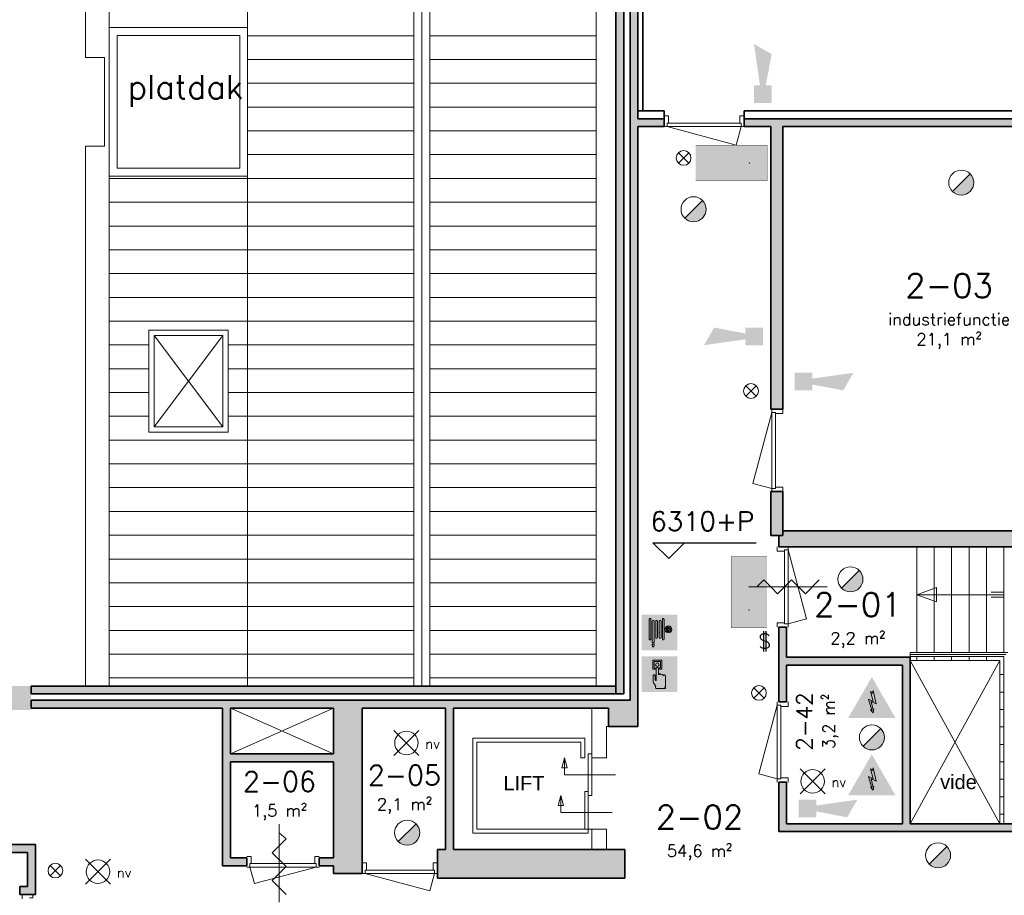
# Model space of a CAD drawing. Header units: millimetres. Extents: x -13022 to 1371524, y -38729 to 632593.
# Tile 318 of 381: x 781100 to 793517, y 582980 to 594023. Entities that reach past the tile are written whole.
import ezdxf

# ---------------------------------------------------------------- set-up
doc = ezdxf.new("R2010")
doc.units = ezdxf.units.MM
doc.header["$LTSCALE"] = 35
for name, color, linetype, lineweight in [('A LIJN 1', 1, 'Continuous', 20), ('A LIJN 2', 2, 'Continuous', 35), ('A LIJN 5', 5, 'Continuous', 13), ('A LIJN 9', 252, 'Continuous', 18), ('A OPMER', 10, 'Continuous', 50), ('Al65----_beveiliging-inst', 92, 'Continuous', 9), ('B6 TEKST', 7, 'Continuous', 25), ('B95 tekst', 7, 'Continuous', 25), ('brandveiligheid voorzieningen', 10, 'Continuous', 9)]:
    doc.layers.add(name, color=color, linetype=linetype, lineweight=lineweight)
doc.styles.add('Algemeen', font='simplex.shx', dxfattribs={"height": 2.5})
doc.styles.add('Arial3', font='arial.ttf', dxfattribs={"height": 0.18})
doc.styles.add('Arial5', font='arial.ttf', dxfattribs={"height": 0.25})
doc.styles.add('SIMPLEX', font='SIMPLEX.SHX', dxfattribs={"width": 0.75})

# ---------------------------------------------------------------- blocks, each defined once
blk = doc.blocks.new('Brandmelder')
at = {"layer": 'brandveiligheid voorzieningen'}
blk.add_hatch(color=256, dxfattribs=at).paths.add_polyline_path([(76.62, -89.8, 0.198912), (75.85, -87.94), (72.13, -91.66, 0.668179)])
blk.add_line((72.13, -91.66), (75.85, -87.94), dxfattribs=at)
blk.add_circle((73.99, -89.8), 2.63, dxfattribs=at)
blk = doc.blocks.new('Nevenindicator')
at = {"layer": 'Al65----_beveiliging-inst', "color": 92, "ltscale": 0.7}
for p, q in [((159.19, -81.94), (161.37, -79.75)), ((159.19, -79.75), (161.37, -81.94))]:
    blk.add_line(p, q, dxfattribs=at)
blk.add_circle((160.28, -80.84), 1.55, dxfattribs=at)
blk = doc.blocks.new('Signaalgever (akoestisch)')
at = {"layer": 'Al65----_beveiliging-inst', "color": 10, "linetype": 'Continuous'}
for points in [[(3.71, 0), (3.71, 3.71), (0, 0), (0, 3.71)], [(10.23, 0), (12.38, 3.71), (3.71, 1.24), (3.71, 2.48)]]:
    blk.add_solid(points, dxfattribs=at)
blk = doc.blocks.new('Brandslanghaspel')
at = {"layer": 'brandveiligheid voorzieningen', "true_color": 0xffffff}
h = blk.add_hatch(color=7, dxfattribs=at)
h.paths.add_polyline_path([(-1.8131, 2.183), (-1.9809, 2.183), (-2.1753, 2.364), (-2.1753, 6.484), (-1.9926, 6.664), (-1.8131, 6.664)])
edge = h.paths.add_edge_path()
edge.add_arc((0.1717, 6.0972), 0.1929, 92.01096, 177.98904)
edge.add_line((-0.0211, 6.104), (-0.0214, 6.104))
edge.add_line((-0.0214, 6.104), (-0.0214, 2.702))
edge.add_line((-0.0214, 2.702), (-0.0211, 2.702))
edge.add_arc((0.1723, 2.7114), 0.1936, 182.797634, 267.821774)
edge.add_arc((0.1573, 2.7114), 0.1935, 272.254329, 357.218746)
edge.add_line((0.3506, 2.702), (0.3515, 2.702))
edge.add_line((0.3515, 2.702), (0.3515, 6.104))
edge.add_line((0.3515, 6.104), (0.3506, 6.104))
edge.add_arc((0.1577, 6.0971), 0.193, 2.044103, 87.86341)
edge = h.paths.add_edge_path()
edge.add_arc((-0.5787, 6.0971), 0.1931, 92.060571, 177.939429)
edge.add_line((-0.7716, 6.104), (-0.772, 6.104))
edge.add_line((-0.772, 6.104), (-0.772, 2.702))
edge.add_line((-0.772, 2.702), (-0.7716, 2.702))
edge.add_arc((-0.5779, 2.7118), 0.194, 182.897198, 267.72221)
edge.add_arc((-0.5933, 2.7119), 0.194, 272.272353, 357.077445)
edge.add_line((-0.3995, 2.702), (-0.3992, 2.702))
edge.add_line((-0.3992, 2.702), (-0.3992, 6.104))
edge.add_line((-0.3992, 6.104), (-0.3995, 6.104))
edge.add_arc((-0.5926, 6.0969), 0.1933, 2.115671, 87.915125)
edge = h.paths.add_edge_path()
edge.add_arc((-1.2963, 6.0968), 0.1933, 91.999029, 177.877887)
edge.add_line((-1.4894, 6.104), (-1.4894, 1.535))
edge.add_line((-1.4894, 1.535), (-1.1166, 1.535))
edge.add_line((-1.1166, 1.535), (-1.1166, 6.104))
edge.add_line((-1.1166, 6.104), (-1.1173, 6.104))
edge.add_arc((-1.3103, 6.097), 0.1931, 2.063956, 87.843556)
h.paths.add_polyline_path([(-1.1151, 1.102), (-1.1833, 0.701), (-1.4224, 0.701), (-1.4903, 1.105), (-1.4903, 1.263), (-1.1151, 1.263)])
edge = h.paths.add_edge_path()
edge.add_line((1.0007, 4.4891), (1.0007, 6.484))
edge.add_line((1.0007, 6.484), (0.8176, 6.664))
edge.add_line((0.8176, 6.664), (0.6385, 6.664))
edge.add_line((0.6385, 6.664), (0.6385, 2.183))
edge.add_line((0.6385, 2.183), (0.8062, 2.183))
edge.add_line((0.8062, 2.183), (1.0007, 2.364))
edge.add_line((1.0007, 2.364), (1.0007, 4.285))
edge.add_line((1.0007, 4.285), (1.2228, 4.285))
edge.add_arc((1.8866, 4.3396), 0.666, 184.705084, 271.930478)
edge.add_arc((1.8807, 4.4237), 0.7502, 272.163802, 357.883832)
edge.add_arc((1.8818, 4.3683), 0.7492, 2.116162, 87.915616)
edge.add_arc((1.9315, 4.3762), 0.7412, 91.743139, 171.242832)
edge.add_arc((1.0182, -221.511), 226, 89.954163, 90.004437)
edge = h.paths.add_edge_path(flags=16)
edge.add_line((1.8026, 4.285), (1.8026, 3.9))
edge.add_arc((1.921, 4.4072), 0.5208, 193.569519, 256.860438, ccw=False)
edge.add_line((1.4147, 4.285), (1.8026, 4.285))
edge = h.paths.add_edge_path(flags=16)
edge.add_line((1.8026, 4.891), (1.8026, 4.489))
edge.add_line((1.8026, 4.489), (1.4112, 4.489))
edge.add_arc((1.9212, 4.384), 0.5207, 103.167599, 168.363278, ccw=False)
edge = h.paths.add_edge_path(flags=16)
edge.add_arc((1.8987, 4.3853), 0.5189, 11.524706, 78.048247)
edge.add_line((2.0062, 4.893), (2.0062, 4.489))
edge.add_line((2.0062, 4.489), (2.4072, 4.489))
edge = h.paths.add_edge_path(flags=16)
edge.add_arc((1.8971, 4.4077), 0.5212, 282.079218, 346.387144)
edge.add_line((2.4037, 4.285), (2.0062, 4.285))
edge.add_line((2.0062, 4.285), (2.0062, 3.898))
at = {"layer": 'Al65----_beveiliging-inst', "color": 7, "true_color": 0xffffff}
blk.add_solid([(-3.75, 0), (3.75, 0), (-3.75, 7.5), (3.75, 7.5)], dxfattribs=at)
blk.add_solid([(-3.75, 0), (3.75, 0), (-3.75, 7.5), (3.75, 7.5)], dxfattribs=at)
at = {"layer": 'Al65----_beveiliging-inst', "color": 10}
blk.add_solid([(-3.5, 0.25), (3.5, 0.25), (-3.5, 7.25), (3.5, 7.25)], dxfattribs=at)
at = {"layer": 'brandveiligheid voorzieningen', "color": 7, "true_color": 0xffffff}
for points in [[(-2.1753, 6.484), (-1.9926, 6.664)], [(-2.1753, 2.364), (-2.1753, 6.484)], [(-1.9926, 6.664), (-1.8131, 6.664)], [(-1.8131, 6.664), (-1.8131, 2.183)], [(0.8176, 6.664), (0.6385, 6.664)], [(0.6385, 6.664), (0.6385, 2.183)], [(1.0007, 6.484), (0.8176, 6.664)], [(1.0007, 4.4891), (1.0007, 6.484)], [(-1.4894, 6.104), (-1.4894, 1.535)], [(-1.1166, 6.104), (-1.1173, 6.104)], [(-1.1166, 1.535), (-1.1166, 6.104)], [(-0.7716, 6.104), (-0.772, 6.104)], [(-0.772, 6.104), (-0.772, 2.702)], [(-0.3992, 6.104), (-0.3995, 6.104)], [(-0.3992, 2.702), (-0.3992, 6.104)], [(-0.0211, 6.104), (-0.0214, 6.104)], [(-0.0214, 6.104), (-0.0214, 2.702)], [(0.3515, 6.104), (0.3506, 6.104)], [(0.3515, 2.702), (0.3515, 6.104)], [(1.0007, 2.364), (1.0007, 4.285)], [(1.0007, 4.285), (1.2228, 4.285)], [(1.8026, 4.489), (1.4112, 4.489)], [(1.4147, 4.285), (1.8026, 4.285)], [(1.8026, 4.891), (1.8026, 4.489)], [(1.8026, 4.285), (1.8026, 3.9)], [(2.0062, 4.489), (2.0062, 4.893)], [(2.4072, 4.489), (2.0062, 4.489)], [(2.0062, 3.898), (2.0062, 4.285)], [(2.0062, 4.285), (2.4037, 4.285)], [(-1.9809, 2.183), (-2.1753, 2.364)], [(-1.8131, 2.183), (-1.9809, 2.183)], [(-0.772, 2.702), (-0.7716, 2.702)], [(-0.3995, 2.702), (-0.3992, 2.702)], [(-0.0214, 2.702), (-0.0211, 2.702)], [(0.3506, 2.702), (0.3515, 2.702)], [(0.6385, 2.183), (0.8062, 2.183)], [(0.8062, 2.183), (1.0007, 2.364)], [(-1.4903, 1.105), (-1.4903, 1.263)], [(-1.4903, 1.263), (-1.1151, 1.263)], [(-1.4224, 0.701), (-1.4903, 1.105)], [(-1.4894, 1.535), (-1.1166, 1.535)], [(-1.1833, 0.701), (-1.4224, 0.701)], [(-1.1151, 1.102), (-1.1833, 0.701)], [(-1.1151, 1.263), (-1.1151, 1.102)]]:
    blk.add_lwpolyline(points, dxfattribs=at)
for points in [[(-1.303, 6.29, 0.3933), (-1.4894, 6.104)], [(-1.1173, 6.104, 0.3928), (-1.303, 6.29)], [(-0.5856, 6.29, 0.3933), (-0.7716, 6.104)], [(-0.3995, 6.104, 0.3929), (-0.5856, 6.29)], [(0.1649, 6.29, 0.3938), (-0.0211, 6.104)], [(0.3506, 6.104, 0.393), (0.1649, 6.29)], [(1.199, 4.489, 0.00021936), (1.0007, 4.4891)], [(1.909, 5.117, 0.3615), (1.199, 4.489)], [(1.2228, 4.285, 0.4001), (1.909, 3.674)], [(1.4112, 4.489, -0.2924), (1.8026, 4.891)], [(1.8026, 3.9, -0.2834), (1.4147, 4.285)], [(2.6304, 4.396, 0.3929), (1.909, 5.117)], [(1.909, 3.674, 0.3925), (2.6304, 4.396)], [(2.0062, 4.893, -0.2987), (2.4072, 4.489)], [(2.4037, 4.285, -0.2882), (2.0062, 3.898)], [(-0.7716, 2.702, 0.388), (-0.5856, 2.518)], [(-0.5856, 2.518, 0.3879), (-0.3995, 2.702)], [(-0.0211, 2.702, 0.389), (0.1649, 2.518)], [(0.1649, 2.518, 0.3887), (0.3506, 2.702)]]:
    blk.add_lwpolyline(points, format="xyb", dxfattribs=at)
blk.add_point((0, 3.75), dxfattribs=at)
blk = doc.blocks.new('Handbrandmelder')
at = {"layer": 'brandveiligheid voorzieningen', "true_color": 0xffffff}
h = blk.add_hatch(color=7, dxfattribs=at)
h.paths.add_polyline_path([(-1.3623, 6.704), (-1.3623, 4.818), (-0.8616, 4.818), (-0.8616, 5.105), (-1.0867, 5.105), (-1.0867, 6.416), (0.2412, 6.416), (0.2412, 5.105), (0.0423, 5.105), (0.0423, 4.818), (0.5292, 4.818), (0.5292, 6.704)])
edge = h.paths.add_edge_path()
edge.add_line((-0.7744, 0.795), (1.2172, 0.795))
edge.add_arc((1.1848, 0.9151), 0.1244, 285.097845, 344.573813)
edge.add_arc((1.1955, 0.8747), 0.1095, 3.814851, 78.556999)
edge.add_arc((1.2155, 1.0811), 0.0991, 186.406081, 271.011898, ccw=False)
edge.add_arc((0.8951, 1.4295), 0.4225, 301.679206, 358.707701)
edge.add_line((1.3175, 1.42), (1.3175, 3.356))
edge.add_arc((1.0815, 3.3696), 0.2364, 356.700991, 450.505791)
edge.add_arc((1.0751, 3.3423), 0.2637, 89.061593, 168.70314)
edge.add_line((0.8165, 3.394), (0.8165, 3.518))
edge.add_arc((0.5556, 3.5071), 0.2611, 2.39047, 87.792584)
edge.add_arc((0.5705, 3.5064), 0.2616, 91.041001, 151.564737)
edge.add_line((0.3404, 3.631), (0.3404, 3.643))
edge.add_arc((0.0798, 3.6324), 0.2608, 2.337798, 87.799547)
edge.add_arc((0.0991, 3.6332), 0.26, 92.052962, 177.832561)
edge.add_line((-0.1607, 3.643), (-0.1607, 4.967))
edge.add_arc((-0.411, 4.968), 0.2503, 359.76141, 447.144807)
edge.add_arc((-0.3888, 4.9577), 0.2605, 92.124608, 177.943914)
edge.add_line((-0.6492, 4.967), (-0.6492, 2.557))
edge.add_arc((-0.7221, 2.5577), 0.0729, 299.050174, 359.424387, ccw=False)
edge.add_line((-0.6867, 2.494), (-0.7618, 2.457))
edge.add_line((-0.7618, 2.457), (-0.7868, 2.457))
edge.add_line((-0.7868, 2.457), (-0.8745, 2.569))
edge.add_line((-0.8745, 2.569), (-0.8745, 3.419))
edge.add_arc((-1.0861, 3.4433), 0.213, 353.435435, 446.970057)
edge.add_arc((-1.078, 3.4209), 0.2351, 89.220046, 180.466534)
edge.add_line((-1.3131, 3.419), (-1.3131, 2.282))
edge.add_line((-1.3131, 2.282), (-1.3131, 2.219))
edge.add_arc((0.9801, 3.0528), 2.4401, 199.980806, 224.025181)
edge.add_arc((-28.5646, 4.7292), 27.994, 352.668719, 353.081248, ccw=False)
edge.add_arc((-0.073, 1.0253), 0.7382, 169.723152, 198.178085)
edge = h.paths.add_edge_path(flags=17)
edge.add_arc((-0.4353, 5.7799), 0.3921, 271.833261, 357.970029)
edge.add_arc((-0.4345, 5.7425), 0.3917, 3.443844, 88.288775)
edge.add_arc((-0.4184, 5.7498), 0.3842, 90.654144, 177.583048)
edge.add_arc((-0.4087, 5.7816), 0.3939, 182.273303, 267.953611)
at = {"layer": 'Al65----_beveiliging-inst', "color": 7, "true_color": 0xffffff}
blk.add_solid([(-3.75, 0), (3.75, 0), (-3.75, 7.5), (3.75, 7.5)], dxfattribs=at)
at = {"layer": 'Al65----_beveiliging-inst', "color": 10}
blk.add_solid([(-3.5, 0.25), (3.5, 0.25), (-3.5, 7.25), (3.5, 7.25)], dxfattribs=at)
at = {"layer": 'brandveiligheid voorzieningen', "color": 7, "true_color": 0xffffff}
for points in [[(-1.3623, 6.704), (-1.3623, 4.818)], [(0.5292, 6.704), (-1.3623, 6.704)], [(-1.0867, 5.105), (-1.0867, 6.416)], [(-1.0867, 6.416), (0.2412, 6.416)], [(0.2412, 6.416), (0.2412, 5.105)], [(0.5292, 4.818), (0.5292, 6.704)], [(-1.3623, 4.818), (-0.8616, 4.818)], [(-0.8616, 5.105), (-1.0867, 5.105)], [(-0.8616, 4.818), (-0.8616, 5.105)], [(-0.6492, 4.967), (-0.6492, 2.557)], [(-0.1607, 3.643), (-0.1607, 4.967)], [(0.2412, 5.105), (0.0423, 5.105)], [(0.0423, 5.105), (0.0423, 4.818)], [(0.0423, 4.818), (0.5292, 4.818)], [(-1.3131, 3.419), (-1.3131, 2.282)], [(-1.3131, 2.282), (-1.3131, 2.219)], [(-0.8745, 2.569), (-0.8745, 3.419)], [(-0.7868, 2.457), (-0.8745, 2.569)], [(-0.7618, 2.457), (-0.7868, 2.457)], [(-0.6867, 2.494), (-0.7618, 2.457)], [(0.3404, 3.631), (0.3404, 3.643)], [(0.8165, 3.394), (0.8165, 3.518)], [(1.3175, 1.42), (1.3175, 3.356)], [(-0.7744, 0.795), (1.2172, 0.795)]]:
    blk.add_lwpolyline(points, dxfattribs=at)
for points in [[(-0.8023, 5.766, -0.3986), (-0.4228, 6.134)], [(-0.4228, 5.388, -0.3923), (-0.8023, 5.766)], [(-0.3985, 5.218, 0.393), (-0.6492, 4.967)], [(-0.4228, 6.134, -0.3881), (-0.0435, 5.766)], [(-0.0435, 5.766, -0.3946), (-0.4228, 5.388)], [(-0.1607, 4.967, 0.4009), (-0.3985, 5.218)], [(-1.0748, 3.656, 0.4206), (-1.3131, 3.419)], [(-1.3131, 2.219, 0.1053), (-0.7744, 1.357)], [(-0.8745, 3.419, 0.4324), (-1.0748, 3.656)], [(-0.6492, 2.557, -0.2697), (-0.6867, 2.494)], [(0.0898, 3.893, 0.3928), (-0.1607, 3.643)], [(0.3404, 3.643, 0.3912), (0.0898, 3.893)], [(0.5657, 3.768, 0.2704), (0.3404, 3.631)], [(0.8165, 3.518, 0.3909), (0.5657, 3.768)], [(1.0794, 3.606, 0.3622), (0.8165, 3.394)], [(1.3175, 3.356, 0.4338), (1.0794, 3.606)], [(-0.7994, 1.157, 0.1248), (-0.7744, 0.795)], [(-0.7744, 1.357, -0.0018), (-0.7994, 1.157)], [(1.117, 1.07, 0.2541), (1.3175, 1.42)], [(1.2172, 0.982, -0.3869), (1.117, 1.07)], [(1.3047, 0.882, 0.3382), (1.2172, 0.982)], [(1.2172, 0.795, 0.2655), (1.3047, 0.882)]]:
    blk.add_lwpolyline(points, format="xyb", dxfattribs=at)
blk.add_point((0, 3.75), dxfattribs=at)
blk = doc.blocks.new('Elektrische spanning')
at = {"layer": 'Al65----_beveiliging-inst'}
blk.add_hatch(color=50, dxfattribs=at).paths.add_polyline_path([(-4.38, 1.05), (4.38, 1.05), (0, 8.64)])
at = {"layer": 'brandveiligheid voorzieningen'}
h = blk.add_hatch(color=256, dxfattribs=at)
h.paths.add_polyline_path([(0, 10.74), (-6.2, 0), (6.2, 0)])
h.paths.add_polyline_path([(4.38, 1.05), (-4.38, 1.05), (0, 8.64)], flags=16)
blk.add_hatch(color=256, dxfattribs=at).paths.add_polyline_path([(0.39, 7.21), (0.22, 6.52), (-0.31, 6.91), (0.39, 4.34), (-0.84, 4.9), (0.02, 1.93), (-0.31, 2.1), (0.35, 1.35), (0.55, 2.33), (0.35, 2.02), (-0.17, 4.3), (1.1, 3.72)])
blk.add_lwpolyline([(0.39, 7.21), (0.22, 6.52), (-0.31, 6.91), (0.39, 4.34), (-0.84, 4.9), (0.02, 1.93), (-0.31, 2.1), (0.35, 1.35), (0.55, 2.33), (0.35, 2.02), (-0.17, 4.3), (1.1, 3.72), (0.39, 7.21)], close=True, dxfattribs=at)
blk = doc.blocks.new('Noodverlichting')
at = {"layer": 'Al65----_beveiliging-inst', "color": 92}
for p, q in [((164, -62.36), (158.75, -57.12)), ((158.75, -62.36), (164, -57.12))]:
    blk.add_line(p, q, dxfattribs=at)
blk.add_circle((161.38, -59.74), 2.47, dxfattribs=at)
at = {"layer": 'Al65----_beveiliging-inst', "color": 7, "style": 'Algemeen'}
blk.add_text('nv', height=2.063, dxfattribs=at).set_placement((165.33, -60.96))
blk = doc.blocks.new('Vluchtrichting rechtdoor of naar beneden')
at = {"layer": 'Al65----_beveiliging-inst', "linetype": 'Continuous', "true_color": 0xffffff}
h = blk.add_hatch(color=7, dxfattribs=at)
edge = h.paths.add_edge_path()
edge.add_arc((-2.1449, 5.962), 0.7575, 92.128042, 178.185477)
edge.add_arc((-2.1628, 5.9872), 0.7392, 180.090101, 191.562583)
edge.add_line((-2.887, 5.839), (-4.652, 5.839))
edge.add_line((-4.652, 5.839), (-5.698, 4.787))
edge.add_line((-5.698, 4.787), (-5.285, 4.372))
edge.add_line((-5.285, 4.372), (-4.41, 5.253))
edge.add_line((-4.41, 5.253), (-3.544, 5.253))
edge.add_line((-3.544, 5.253), (-5.527, 3.346))
edge.add_line((-5.527, 3.346), (-6.694, 3.346))
edge.add_line((-6.694, 3.346), (-6.694, 2.613))
edge.add_line((-6.694, 2.613), (-4.496, 2.613))
edge.add_line((-4.496, 2.613), (-4.136, 2.974))
edge.add_line((-4.136, 2.974), (-3.193, 2.026))
edge.add_line((-3.193, 2.026), (-3.193, 0.852))
edge.add_line((-3.193, 0.852), (-2.464, 0.852))
edge.add_line((-2.464, 0.852), (-2.464, 2.33))
edge.add_line((-2.464, 2.33), (-3.621, 3.493))
edge.add_line((-3.621, 3.493), (-3.192, 3.923))
edge.add_line((-3.192, 3.923), (-2.428, 3.154))
edge.add_line((-2.428, 3.154), (-2.033, 3.552))
edge.add_line((-2.033, 3.552), (-2.797, 4.321))
edge.add_line((-2.797, 4.321), (-2.317, 4.803))
edge.add_line((-2.317, 4.803), (-2.317, 5.267))
edge.add_line((-2.317, 5.267), (-2.173, 5.253))
edge.add_arc((-2.2013, 6.0112), 0.7587, 272.13837, 358.096609)
edge.add_arc((-2.2036, 5.9585), 0.7611, 2.072152, 87.692869)
for points in [[(3.808, 1.106), (6.433, 1.106), (6.433, 6.344), (3.808, 6.344)], [(1.1805, 2.889), (1.1805, 5.804), (0.5775, 5.804), (0.5775, 2.889), (-0.571, 2.889), (0.879, 1.421), (2.334, 2.889)]]:
    blk.add_hatch(color=7, dxfattribs=at).paths.add_polyline_path(points)
at = {"layer": 'Al65----_beveiliging-inst', "color": 7, "true_color": 0xffffff, "const_width": 0.05}
blk.add_lwpolyline([(-7.5, 0), (7.5, 0), (7.5, 7.5), (-7.5, 7.5)], close=True, dxfattribs=at)
at = {"layer": 'Al65----_beveiliging-inst', "color": 255}
blk.add_point((3.75, 3.75), dxfattribs=at)
at = {"layer": 'Al65----_beveiliging-inst', "color": 7, "true_color": 0xffffff}
blk.add_solid([(-7.5, 0), (7.5, 0), (-7.5, 7.5), (7.5, 7.5)], dxfattribs=at)
at = {"layer": 'Al65----_beveiliging-inst', "color": 92}
blk.add_solid([(-7.25, 0.25), (7.25, 0.25), (-7.25, 7.25), (7.25, 7.25)], dxfattribs=at)
blk = doc.blocks.new('Panieksluiting')
at = {"layer": 'brandveiligheid voorzieningen', "lineweight": 0, "style": 'Algemeen'}
blk.add_text('$', height=3.09, dxfattribs=at).set_placement((158.43, -91.61))

msp = doc.modelspace()

# ---------------------------------------------------------------- hatches: boundary and pattern name
at = {"layer": 'A LIJN 9', "ltscale": 0.1}
h = msp.add_hatch(color=256, dxfattribs=at)
h.dxf.hatch_style = 1
h.paths.add_polyline_path([(795047.593, 601096.865), (794947.592, 601087.667), (794947.592, 592874.221), (794947.592, 592774.221), (790237.171, 592774.221), (790237.171, 592674.221), (790572.171, 592674.221), (790572.171, 589110.864), (790722.172, 589110.864), (790722.172, 592674.221), (794947.593, 592674.221), (794947.593, 590580.223), (795047.593, 590580.223)])
h = msp.add_hatch(color=256, dxfattribs=at)
h.dxf.hatch_style = 1
h.paths.add_polyline_path([(788717.168, 600702.72), (788617.167, 600693.642), (788617.167, 585518.861), (788717.168, 585518.861)])
h = msp.add_hatch(color=256, dxfattribs=at)
h.dxf.hatch_style = 1
h.paths.add_polyline_path([(788897.167, 585338.861), (788897.167, 585438.862), (788897.167, 592674.221), (789227.172, 592674.221), (789227.172, 592774.221), (788897.167, 592774.221), (788897.167, 600538.318), (788797.167, 600529.24), (788797.167, 585438.862), (781244.171, 585438.862), (781244.171, 585338.861), (783658.172, 585338.861), (783658.172, 583352.86), (783964.172, 583352.853), (783964.172, 583452.853), (783758.172, 583452.861), (783758.172, 584662.86), (785058.174, 584662.86), (785058.174, 583452.861), (784878.173, 583452.861), (784878.173, 583352.86), (785058.174, 583352.86), (785058.174, 583252.86), (785418.174, 583252.86), (785418.174, 585338.861), (786469.336, 585338.861), (786469.336, 583557.861), (786369.336, 583557.861), (786369.336, 583197.862), (788730.172, 583197.862), (788730.172, 583557.861), (786569.337, 583557.861), (786569.337, 585338.861), (788527.167, 585338.861), (788527.167, 585108.862), (788897.167, 585108.862)])
h.paths.add_polyline_path([(785058.174, 584762.86), (783758.172, 584762.86), (783758.172, 585338.861), (785058.174, 585338.861)], flags=16)
h = msp.add_hatch(color=256, dxfattribs=at)
h.dxf.hatch_style = 1
h.paths.add_polyline_path([(795047.593, 589040.224), (794947.592, 589040.224), (794947.592, 587575.862), (790722.171, 587575.862), (790722.172, 587515.863), (790672.171, 587515.863), (790672.171, 587375.862), (790722.172, 587375.862), (794947.593, 587375.862), (794947.593, 583882.862), (792331.591, 583882.862), (792331.591, 585882.862), (792331.591, 585982.862), (790772.171, 585982.862), (790772.171, 586362.877), (790672.171, 586362.877), (790672.171, 585417.873), (790772.171, 585417.873), (790772.171, 585882.862), (792231.591, 585882.862), (792231.591, 583882.862), (790772.171, 583882.862), (790772.171, 584407.858), (790672.171, 584407.858), (790672.171, 583782.862), (794947.593, 583782.862), (794947.593, 583362.862), (795047.593, 583362.861), (795597.593, 583362.862), (795597.593, 583462.863), (795047.593, 583462.863)])
h = msp.add_hatch(color=256, dxfattribs=at)
h.dxf.hatch_style = 1
h.paths.add_polyline_path([(790722.171, 588070.859), (790572.171, 588070.859), (790572.171, 587515.863), (790722.172, 587515.863)])
h = msp.add_hatch(color=256, dxfattribs=at)
h.dxf.hatch_style = 1
h.paths.add_polyline_path([(788617.167, 585618.861), (781244.171, 585618.861), (781244.171, 585518.861), (788617.167, 585518.861)])
h = msp.add_hatch(color=256, dxfattribs=at)
h.dxf.hatch_style = 1
h.paths.add_polyline_path([(781300.157, 583618.872), (758394.226, 583618.872), (758394.226, 583418.872), (758494.224, 583418.872), (758494.224, 583518.871), (781200.156, 583518.871), (781200.156, 583088.874), (781100.157, 583088.874), (781100.157, 582988.873), (781300.157, 582988.873)])

# ---------------------------------------------------------------- linework, layer by layer
at = {"layer": 'A LIJN 1', "linetype": 'Continuous'}
for p, q in [((788368.361, 600784.971), (788368.361, 585618.861)), ((781929.173, 600523), (781929.173, 593544.87)), ((786071.477, 600566.936), (786071.477, 585618.861)), ((786171.477, 600580.354), (786171.477, 585618.861)), ((786271.478, 600589.668), (786271.478, 585618.861)), ((782229.168, 600245.767), (782229.168, 585618.861)), ((783974.593, 600322.952), (783974.593, 585618.861)), ((783974.593, 593924.854), (782229.168, 593924.854)), ((783974.593, 592049.852), (783974.593, 593924.854)), ((782329.172, 593824.852), (783874.59, 593824.852)), ((782329.172, 592149.852), (782329.172, 593824.852)), ((783874.59, 593824.852), (783874.59, 592149.852)), ((782169.171, 593544.87), (781929.173, 593544.87)), ((782169.171, 593544.87), (782169.171, 592429.853)), ((782169.171, 592429.853), (781929.173, 592429.853)), ((781929.173, 592429.853), (781929.173, 585618.861)), ((782229.168, 592049.852), (783974.593, 592049.852)), ((783874.59, 592149.852), (782329.172, 592149.852)), ((782729.17, 590107.86), (783729.172, 590107.86)), ((782729.17, 588821.861), (782729.17, 590107.86)), ((783729.172, 590107.86), (783729.172, 588821.861)), ((782796.172, 590040.863), (783662.171, 590040.863)), ((782796.172, 588888.86), (782796.172, 590040.863)), ((782796.172, 588888.86), (783662.171, 590040.863)), ((782796.172, 590040.863), (783662.171, 588888.86)), ((783662.171, 590040.863), (783662.171, 588888.86)), ((783729.172, 588821.861), (782729.17, 588821.861)), ((783662.171, 588888.86), (782796.172, 588888.86)), ((792412.592, 587375.862), (792412.592, 586042.861)), ((792632.591, 587375.862), (792632.591, 586042.861)), ((792852.591, 587375.862), (792852.591, 586042.861)), ((793072.591, 587375.862), (793072.591, 586042.861)), ((793292.591, 587375.862), (793292.591, 586042.861)), ((793512.591, 587375.862), (793512.591, 586042.861)), ((790483.553, 586956.838), (790396.063, 586869.371)), ((790571.008, 586869.371), (790483.553, 586956.835)), ((790833.395, 586956.838), (790658.464, 586781.908)), ((790833.395, 586956.838), (791008.325, 586781.908)), ((791183.256, 586956.838), (791008.325, 586781.908)), ((791283.256, 586869.371), (790296.062, 586869.371)), ((790658.464, 586781.908), (790571.008, 586869.371)), ((792412.593, 586770.861), (792662.593, 586861.853)), ((792662.593, 586861.853), (792662.593, 586679.867)), ((792662.593, 586679.867), (792412.593, 586770.861)), ((793512.591, 586770.859), (792412.593, 586770.859)), ((793512.6, 586800.858), (793352.602, 586800.858)), ((793512.6, 586740.858), (793352.602, 586740.858)), ((792331.591, 586042.861), (792331.591, 585992.861)), ((793537.591, 586017.861), (792331.591, 586017.861)), ((792331.591, 585992.861), (793512.591, 585992.861)), ((792331.592, 586042.861), (793562.591, 586042.861)), ((792412.593, 585992.861), (792412.593, 585942.861)), ((792632.591, 585992.861), (792632.591, 585942.861)), ((792852.59, 585992.861), (792852.59, 585942.861)), ((793072.591, 585992.861), (793072.591, 585942.861)), ((793292.591, 585992.861), (793292.591, 585942.861)), ((793512.591, 583882.862), (793512.591, 585992.861)), ((793512.591, 585992.861), (793512.591, 583902.86)), ((793462.592, 585942.861), (792331.591, 585942.861)), ((792331.591, 585942.861), (793462.591, 583882.862)), ((792331.591, 583882.862), (793462.591, 585942.861)), ((793462.591, 585942.861), (793462.591, 583882.862)), ((793512.592, 585762.865), (793462.592, 585762.865)), ((793512.592, 585542.863), (793462.592, 585542.863)), ((783758.172, 584762.86), (785058.173, 585338.859)), ((783758.172, 585338.859), (785058.173, 584762.86)), ((788315.172, 584712.862), (788315.172, 585338.861)), ((793512.592, 585322.861), (793462.592, 585322.861)), ((788500.172, 584712.862), (788500.172, 585108.862)), ((788500.172, 585108.862), (788530.172, 585108.862)), ((793512.592, 585102.858), (793462.592, 585102.858)), ((786815.172, 583762.862), (786815.172, 584962.864)), ((786815.172, 584962.864), (788225.172, 584962.864)), ((786865.172, 584912.864), (786865.172, 583812.862)), ((788175.172, 584912.864), (786865.172, 584912.864)), ((788175.172, 584912.864), (788175.172, 584712.862)), ((788225.172, 584962.864), (788225.172, 584712.862)), ((793512.592, 584882.858), (793462.592, 584882.858)), ((787936.679, 584587.862), (787970.172, 584712.854)), ((787970.172, 584500.362), (787970.172, 584712.862)), ((787970.172, 584712.854), (788003.664, 584587.862)), ((788175.172, 584712.862), (788225.172, 584712.862)), ((788315.172, 584712.862), (788500.172, 584712.862)), ((793512.592, 584662.857), (793462.592, 584662.857)), ((788003.664, 584587.862), (787936.679, 584587.862)), ((788615.172, 584500.362), (787970.172, 584500.362)), ((793512.592, 584442.856), (793462.592, 584442.856)), ((787925.172, 584237.871), (787891.678, 584112.861)), ((787958.668, 584112.861), (787925.169, 584237.861)), ((787925.172, 584025.362), (787925.172, 584237.861)), ((793512.592, 584222.854), (793462.592, 584222.854)), ((787891.678, 584112.861), (787958.668, 584112.861)), ((788570.172, 584025.362), (787925.172, 584025.362)), ((793512.592, 584002.853), (793462.592, 584002.853)), ((784373.166, 582891.767), (784373.166, 583878.961)), ((784460.633, 583691.471), (784373.166, 583768.961)), ((788270.172, 583762.862), (786815.172, 583762.862)), ((786865.172, 583812.862), (788270.172, 583812.862)), ((788315.172, 583812.862), (788270.172, 583812.862)), ((788270.172, 583812.862), (788270.172, 583762.862)), ((788315.172, 583557.861), (788315.172, 583812.862)), ((788315.172, 583812.862), (788500.172, 583812.862)), ((788500.172, 583812.862), (788500.172, 583557.861)), ((784285.703, 583516.559), (784373.166, 583604.015)), ((784373.166, 583604.015), (784460.629, 583691.471)), ((784460.633, 583341.629), (784285.703, 583516.559)), ((784460.633, 583341.629), (784285.703, 583166.698)), ((784460.633, 582991.768), (784285.703, 583166.698))]:
    msp.add_line(p, q, dxfattribs=at)
for points in [[(788270.172, 584237.861), (788315.172, 584237.861), (788315.172, 584762.862), (788270.172, 584762.862)], [(788225.172, 583812.862), (788270.172, 583812.862), (788270.172, 584287.863), (788225.172, 584287.863)]]:
    msp.add_3dface(points, dxfattribs=at)
at = {"layer": 'A LIJN 2'}
for p, q in [((788617.167, 585518.861), (788617.167, 600794.052)), ((788717.168, 585518.861), (788717.168, 600702.72)), ((788797.167, 600629.651), (788797.167, 585438.862)), ((788897.167, 592774.221), (788897.167, 600538.318)), ((788897.167, 600538.318), (788897.167, 592874.221)), ((788957.167, 600483.518), (788957.167, 592874.221)), ((789227.172, 592874.221), (788897.167, 592874.221)), ((788897.167, 592874.221), (788957.167, 592874.221)), ((789227.172, 592874.221), (789227.172, 592774.221)), ((794947.592, 592874.221), (790237.171, 592874.221)), ((790237.171, 592874.221), (790237.171, 592774.221)), ((789227.172, 592774.221), (788897.167, 592774.221)), ((788897.167, 585438.862), (788897.167, 592674.221)), ((788897.167, 592674.221), (789227.172, 592674.221)), ((789227.172, 592674.221), (789227.172, 592774.221)), ((790237.171, 592774.221), (794947.593, 592774.221)), ((790237.171, 592674.221), (790237.171, 592774.221)), ((794947.592, 592774.221), (790237.171, 592774.221)), ((790237.171, 592674.221), (790572.171, 592674.221)), ((790572.171, 589110.864), (790572.171, 592674.221)), ((790722.172, 592674.221), (794947.593, 592674.221)), ((790722.172, 589110.864), (790722.172, 592674.221)), ((790572.171, 589110.864), (790722.172, 589110.864)), ((790572.171, 588070.859), (790572.171, 587515.863)), ((790572.171, 588070.859), (790722.171, 588070.859)), ((790722.171, 588070.859), (790722.172, 587515.863)), ((790722.172, 587575.862), (794947.593, 587575.862)), ((790572.171, 587515.863), (790722.172, 587515.863)), ((790672.171, 587515.863), (790672.171, 587375.862)), ((790722.172, 587375.862), (790672.171, 587375.862)), ((790722.172, 587375.862), (794947.593, 587375.862)), ((790672.171, 586362.877), (790672.171, 585417.873)), ((790672.171, 586362.877), (790772.171, 586362.877)), ((790772.171, 585982.862), (790772.171, 586362.877)), ((790772.171, 585982.862), (792331.591, 585982.862)), ((792331.591, 585882.862), (792331.591, 585982.862)), ((790772.171, 585882.862), (792231.591, 585882.862)), ((790772.171, 585417.873), (790772.171, 585882.862)), ((792231.591, 585882.862), (792231.591, 583882.862)), ((792331.591, 585882.862), (792331.591, 583882.862)), ((781244.171, 585618.861), (788617.167, 585618.861)), ((781244.171, 585618.861), (781244.171, 585518.861)), ((781244.171, 585518.861), (788617.167, 585518.861)), ((788617.167, 585518.861), (788717.168, 585518.861)), ((781244.171, 585338.861), (781244.171, 585438.862)), ((781244.171, 585438.862), (788797.167, 585438.862)), ((781244.171, 585338.861), (783658.172, 585338.861)), ((783658.172, 585338.859), (783658.172, 583352.86)), ((783758.172, 585338.861), (785058.174, 585338.861)), ((783758.172, 584762.86), (783758.172, 585338.859)), ((785058.174, 584762.86), (785058.174, 585338.861)), ((785418.174, 585338.861), (786469.336, 585338.861)), ((785418.174, 583252.86), (785418.174, 585338.861)), ((786469.336, 583557.861), (786469.336, 585338.861)), ((786569.337, 585338.861), (788527.167, 585338.861)), ((786569.337, 583557.861), (786569.337, 585338.861)), ((788527.167, 585338.861), (788527.167, 585108.862)), ((788897.167, 585338.861), (788897.167, 585438.862)), ((788897.167, 585338.861), (788897.167, 585108.862)), ((790672.171, 585417.873), (790772.171, 585417.873)), ((788897.167, 585108.862), (788527.167, 585108.862)), ((783758.172, 584762.86), (785058.174, 584762.86)), ((783758.172, 584662.86), (785058.174, 584662.86)), ((783758.172, 583452.861), (783758.172, 584662.86)), ((785058.174, 583452.861), (785058.174, 584662.86)), ((790672.171, 584407.858), (790672.171, 583782.862)), ((790672.171, 584407.858), (790772.171, 584407.858)), ((790772.171, 584407.858), (790772.171, 583882.862)), ((790772.171, 583882.862), (792231.591, 583882.862)), ((792331.591, 583882.862), (794947.593, 583882.862)), ((790672.171, 583782.862), (794947.593, 583782.862)), ((758394.226, 583618.872), (781300.157, 583618.872)), ((781300.157, 583618.872), (781300.157, 582988.873)), ((758494.224, 583518.871), (781200.156, 583518.871)), ((781200.156, 583518.871), (781200.156, 583088.874)), ((786369.336, 583197.862), (786369.336, 583557.861)), ((786369.336, 583557.861), (786469.336, 583557.861)), ((786569.337, 583557.861), (788730.172, 583557.861)), ((788730.172, 583197.862), (788730.172, 583557.861)), ((783658.172, 583352.86), (783964.172, 583352.853)), ((783758.172, 583452.861), (783964.172, 583452.853)), ((783964.172, 583352.853), (783964.172, 583452.853)), ((784878.173, 583452.861), (785058.174, 583452.861)), ((784878.173, 583352.86), (784878.173, 583452.861)), ((784878.173, 583352.86), (785058.174, 583352.86)), ((785058.174, 583252.86), (785058.174, 583352.86)), ((785058.174, 583252.86), (785418.174, 583252.86)), ((788730.172, 583197.862), (786369.336, 583197.862)), ((781200.156, 583088.874), (781100.157, 583088.874)), ((781100.157, 582988.873), (781100.157, 583088.874)), ((781300.157, 582988.873), (781100.157, 582988.873))]:
    msp.add_line(p, q, dxfattribs=at)
msp.add_trace([(781244.175, 585318.87, -15000.001), (780944.163, 585318.87, -15000.001), (781244.175, 585618.861, -15000.001), (780944.163, 585618.869, -15000.001)], dxfattribs=at)
at = {"layer": 'A LIJN 5', "linetype": 'Continuous'}
for p, q in [((790134.866, 592441.702, 0.029), (789267.111, 592674.221, 0.007)), ((790197.167, 592674.223), (789267.172, 592674.238)), ((790182.168, 592719.219, 0.002), (789282.175, 592719.219, 0.002)), ((790197.171, 592674.23, 0.007), (790134.866, 592441.702, 0.029)), ((790347.15, 588175.173, 0.029), (790587.176, 589070.924, 0.007)), ((790587.178, 588110.863), (790587.192, 589070.863)), ((790632.174, 588125.863, 0.002), (790632.173, 589055.86, 0.002)), ((790587.184, 588110.86, 0.007), (790347.15, 588175.173, 0.029)), ((790789.666, 586402.881), (790789.653, 587335.861)), ((791022.933, 586465.379, 0.029), (790789.669, 587335.922, 0.007)), ((790744.67, 586417.881, 0.002), (790744.672, 587320.858, 0.002)), ((790789.66, 586402.878, 0.007), (791022.933, 586465.379, 0.029)), ((790422.167, 584510.096, 0.029), (790654.672, 585377.872, 0.007)), ((790654.673, 585377.872, 0.007), (790654.672, 584447.798, 0.007)), ((790699.671, 585362.869, 0.002), (790699.669, 584462.862, 0.002)), ((790654.681, 584447.798, 0.007), (790422.167, 584510.096, 0.029)), ((784019.176, 583380.352), (784823.169, 583380.359)), ((784004.173, 583335.355), (784838.233, 583335.362)), ((784004.173, 583335.362), (784060.045, 583126.854)), ((784060.045, 583126.854), (784838.233, 583335.362)), ((786329.335, 583252.861), (785458.114, 583252.859)), ((786270.975, 583035.076), (785458.114, 583252.859)), ((786314.332, 583297.858), (785473.178, 583297.856)), ((786329.335, 583252.868), (786270.975, 583035.076))]:
    msp.add_line(p, q, dxfattribs=at)
for points, invisible_edges in [([(789227.171, 592809.215, -0.007), (789282.175, 592809.215, -0.007), (789267.172, 592719.219, 0.002)], 14), ([(789282.175, 592719.219, 0.002), (789267.172, 592719.219, 0.002), (789282.175, 592809.215, -0.007)], 2), ([(790182.168, 592809.217, -0.007), (790197.167, 592719.219, 0.002), (790182.168, 592719.219, 0.002)], 1), ([(790182.168, 592809.217, -0.007), (790237.172, 592809.217, -0.007), (790197.167, 592719.219, 0.002)], 14), ([(789267.172, 592674.221, 0.007), (789227.171, 592674.223, 0.007), (789267.172, 592719.219, 0.002)], 2), ([(790197.167, 592674.223, 0.007), (790197.167, 592719.219, 0.002), (790237.172, 592674.223, 0.007)], 2), ([(790587.176, 589070.863, 0.007), (790587.177, 589110.864, 0.007), (790632.173, 589070.863, 0.002)], 2), ([(790722.171, 589055.86, -0.007), (790632.173, 589070.863, 0.002), (790722.171, 589110.864, -0.007)], 3), ([(790722.171, 589055.86, -0.007), (790632.173, 589055.86, 0.002), (790632.173, 589070.863, 0.002)], 12), ([(790587.178, 588110.863, 0.007), (790632.174, 588110.863, 0.002), (790587.177, 588070.859, 0.007)], 2), ([(790722.171, 588125.863, -0.007), (790632.174, 588110.863, 0.002), (790632.174, 588125.863, 0.002)], 1), ([(790722.171, 588125.863, -0.007), (790722.171, 588070.859, -0.007), (790632.174, 588110.863, 0.002)], 14), ([(790744.672, 587335.861, 0.002), (790654.674, 587320.858, -0.007), (790654.674, 587375.862, -0.007)], 13), ([(790744.672, 587335.861, 0.002), (790744.672, 587320.858, 0.002), (790654.674, 587320.858, -0.007)], 12), ([(790789.669, 587335.861, 0.007), (790744.672, 587335.861, 0.002), (790789.668, 587375.862, 0.007)], 2), ([(790654.673, 586417.881, -0.007), (790744.67, 586417.881, 0.002), (790744.67, 586402.881, 0.002)], 12), ([(790654.673, 586417.881, -0.007), (790744.67, 586402.881, 0.002), (790654.673, 586362.877, -0.007)], 3), ([(790744.67, 586402.881, 0.002), (790789.666, 586402.881, 0.007), (790789.667, 586362.877, 0.007)], 12), ([(790699.671, 585377.868, 0.002), (790654.674, 585377.868, 0.007), (790654.673, 585417.873, 0.007)], 12), ([(790789.668, 585417.873, -0.007), (790789.668, 585362.869, -0.007), (790699.671, 585377.868, 0.002)], 14), ([(790789.668, 585362.869, -0.007), (790699.671, 585362.869, 0.002), (790699.671, 585377.868, 0.002)], 12), ([(790654.673, 584407.858, 0.007), (790654.672, 584447.859, 0.007), (790699.669, 584447.859, 0.002)], 12), ([(790699.669, 584447.859, 0.002), (790789.666, 584462.862, -0.007), (790789.666, 584407.858, -0.007)], 13), ([(790699.669, 584447.859, 0.002), (790699.669, 584462.862, 0.002), (790789.666, 584462.862, -0.007)], 12), ([(783964.172, 583470.349), (784019.176, 583470.349), (784004.177, 583380.352)], 14), ([(784004.177, 583380.352), (784004.177, 583335.356), (783964.172, 583335.355)], 12), ([(784019.176, 583470.349), (784019.176, 583380.352), (784004.177, 583380.352)], 12), ([(784838.172, 583380.359), (784823.169, 583470.357), (784878.173, 583470.357)], 13), ([(784838.172, 583380.359), (784823.169, 583380.359), (784823.169, 583470.357)], 12), ([(784838.172, 583380.359), (784878.173, 583335.363), (784838.172, 583335.362)], 1), ([(785473.178, 583387.853), (785458.175, 583297.856), (785418.174, 583387.853)], 3), ([(785473.178, 583387.853), (785473.178, 583297.856), (785458.175, 583297.856)], 12), ([(786314.332, 583387.855), (786329.331, 583297.858), (786314.332, 583297.858)], 1), ([(786314.332, 583387.855), (786369.336, 583387.855), (786329.331, 583297.858)], 14), ([(785458.175, 583297.856), (785458.175, 583252.859), (785418.174, 583252.86)], 12), ([(786329.331, 583252.862), (786329.331, 583297.858), (786369.336, 583252.861)], 2), ([(781132.66, 582988.873), (781222.657, 582948.869), (781132.66, 582933.869)], 3), ([(781267.653, 582948.869), (781222.657, 582948.869), (781267.654, 582988.873)], 2)]:
    msp.add_3dface(points, dxfattribs=dict(at, invisible_edges=invisible_edges))
at = {"layer": 'A LIJN 9', "linetype": 'Continuous'}
for p, q in [((783974.593, 593820.953), (786071.477, 593820.953)), ((786271.478, 593820.953), (788368.361, 593820.953)), ((783974.593, 593520.95), (786071.477, 593520.95)), ((786271.478, 593520.95), (788368.361, 593520.95)), ((783974.593, 593220.947), (786071.477, 593220.947)), ((786271.478, 593220.947), (788368.361, 593220.947)), ((783974.593, 592920.944), (786071.477, 592920.944)), ((786271.478, 592920.944), (788368.361, 592920.944)), ((783974.593, 592620.941), (786071.477, 592620.941)), ((786271.478, 592620.941), (788368.361, 592620.941)), ((783974.593, 592320.938), (786071.477, 592320.938)), ((786271.478, 592320.938), (788368.361, 592320.938)), ((782229.168, 592020.935), (786071.477, 592020.935)), ((786271.478, 592020.935), (788368.361, 592020.935)), ((782229.168, 591720.932), (786071.477, 591720.932)), ((786271.478, 591720.932), (788368.361, 591720.932)), ((782229.168, 591420.929), (786071.477, 591420.929)), ((786271.478, 591420.929), (788368.361, 591420.929)), ((782229.168, 591120.926), (786071.477, 591120.926)), ((786271.478, 591120.926), (788368.361, 591120.926)), ((782229.168, 590820.923), (786071.477, 590820.923)), ((786271.478, 590820.923), (788368.361, 590820.923)), ((782229.168, 590520.919), (786071.477, 590520.919)), ((786271.478, 590520.919), (788368.361, 590520.919)), ((782229.168, 590220.916), (786071.477, 590220.916)), ((786271.478, 590220.916), (788368.361, 590220.916)), ((782229.168, 589920.913), (782729.17, 589920.913)), ((783729.172, 589920.913), (786071.477, 589920.913)), ((786271.478, 589920.913), (788368.361, 589920.913)), ((782229.168, 589620.91), (782729.17, 589620.91)), ((783729.172, 589620.91), (786071.477, 589620.91)), ((786271.478, 589620.91), (788368.361, 589620.91)), ((782229.168, 589320.907), (782729.17, 589320.907)), ((783729.172, 589320.907), (786071.477, 589320.907)), ((786271.478, 589320.907), (788368.361, 589320.907)), ((782229.168, 589020.904), (782729.17, 589020.904)), ((783729.172, 589020.904), (786071.477, 589020.904)), ((786271.478, 589020.904), (788368.361, 589020.904)), ((782229.168, 588720.901), (786071.477, 588720.901)), ((786271.478, 588720.901), (788368.361, 588720.901)), ((782229.168, 588420.898), (786071.477, 588420.898)), ((786271.478, 588420.898), (788368.361, 588420.898)), ((782229.168, 588120.895), (786071.477, 588120.895)), ((786271.478, 588120.895), (788368.361, 588120.895)), ((782229.168, 587820.892), (786071.477, 587820.892)), ((786271.478, 587820.892), (788368.361, 587820.892)), ((782229.168, 587520.889), (786071.477, 587520.889)), ((786271.478, 587520.889), (788368.361, 587520.889)), ((782229.168, 587220.886), (786071.477, 587220.886)), ((786271.478, 587220.886), (788368.361, 587220.886)), ((782229.168, 586920.883), (786071.477, 586920.883)), ((786271.478, 586920.883), (788368.361, 586920.883)), ((782229.168, 586620.88), (786071.477, 586620.88)), ((786271.478, 586620.88), (788368.361, 586620.88)), ((782229.168, 586320.877), (786071.477, 586320.877)), ((786271.478, 586320.877), (788368.361, 586320.877)), ((782229.168, 586020.874), (786071.477, 586020.874)), ((786271.478, 586020.874), (788368.361, 586020.874)), ((782229.168, 585720.871), (786071.477, 585720.871)), ((786271.478, 585720.871), (788368.361, 585720.871))]:
    msp.add_line(p, q, dxfattribs=at)
at = {"layer": 'B95 tekst'}
for p, q in [((789084.625, 587426.706), (790386.98, 587426.706)), ((789084.625, 587426.706), (789284.627, 587226.703)), ((789484.629, 587426.706), (789284.627, 587226.703))]:
    msp.add_line(p, q, dxfattribs=at)

# ---------------------------------------------------------------- block references
at = {"ltscale": 0.1, "xscale": 60, "yscale": 60, "zscale": 60}
for p, rotation in [((790583.56, 592974.222), 90), ((790472.172, 590139.947), 180)]:
    msp.add_blockref('Signaalgever (akoestisch)', p, dxfattribs=dict(at, rotation=rotation))
at = {"ltscale": 0.1}
for name, p, xscale, yscale, zscale in [('Signaalgever (akoestisch)', (790872.172, 589347.466), 60, 60, 60), ('Elektrische spanning', (791846.27, 585217.599), 48, 48, 48), ('Noodverlichting', (776294.658, 588485.652), 60, 60, 60), ('Elektrische spanning', (791846.27, 584242.035), 48, 48, 48), ('Noodverlichting', (781416.785, 588001.082), 60, 60, 60), ('Signaalgever (akoestisch)', (790922.171, 583963.387), 60, 60, 60), ('Noodverlichting', (772403.935, 586861.32), 60, 60, 60)]:
    msp.add_blockref(name, p, dxfattribs=dict(at, xscale=xscale, yscale=yscale, zscale=zscale))
at = {"layer": 'A OPMER', "ltscale": 0.1, "xscale": 60, "yscale": 60, "zscale": 60}
for name, p in [('Vluchtrichting rechtdoor of naar beneden', (790075.23, 591991.746)), ('Brandslanghaspel', (789167.118, 586070.146))]:
    msp.add_blockref(name, p, dxfattribs=at)
at = {"layer": 'A OPMER', "ltscale": 0.1, "xscale": 60, "yscale": 60, "zscale": 60, "rotation": 270}
msp.add_blockref('Vluchtrichting rechtdoor of naar beneden', (790073.867, 586803.452), dxfattribs=at)
at = {"layer": 'Al65----_beveiliging-inst', "xscale": 60, "yscale": 60, "zscale": 60}
for name, p in [('Nevenindicator', (779855.846, 597129.756)), ('Brandmelder', (788534.571, 597356.14)), ('Brandmelder', (785158.428, 597020.375)), ('Nevenindicator', (780705.476, 594190.328)), ('Brandmelder', (787137.018, 592353.045)), ('Panieksluiting', (780910.643, 591588.421)), ('Handbrandmelder', (789167.118, 585542.221)), ('Nevenindicator', (780805.475, 590382.342)), ('Brandmelder', (787407.5, 590358.962)), ('Brandmelder', (781547.264, 589156.864)), ('Brandmelder', (788243.07, 588871.947)), ('Nevenindicator', (771933.456, 588142.078))]:
    msp.add_blockref(name, p, dxfattribs=at)

# ---------------------------------------------------------------- texts
at = {"layer": 'A LIJN 1', "linetype": 'Continuous', "style": 'Arial5'}
msp.add_text('LIFT', height=180, dxfattribs=at).set_placement((787201.329, 584304.585))
at = {"layer": 'A LIJN 1', "linetype": 'ByBlock', "style": 'Arial3'}
msp.add_text('vide', height=180, dxfattribs=at).set_placement((792708.439, 584318.94, 50))
at = {"layer": 'B6 TEKST', "style": 'SIMPLEX'}
msp.add_text('6310+P', height=240, dxfattribs=at).set_placement((789056.275, 587577.935))
at = {"layer": 'B95 tekst', "style": 'Algemeen'}
msp.add_text('platdak', height=300, dxfattribs=at).set_placement((782464.431, 593024.774))
at = {"layer": 'B95 tekst', "char_height": 300, "width": 4383.91272, "attachment_point": 2, "style": 'Algemeen'}
for s, insert in [('\\pt3600;2-03\\P{\\H0.5x;\\C1;industriefunctie\\P\\ptz;\\C256;21,1 m²}', (792820.536, 590819.074)), ('\\pt3600;2-01{\\H0.5x;\\C1;\\P\\ptz;\\C256;2,2 m²}', (791670.293, 586796.346)), ('\\pt3600;{\\H0.83333x;2-05\\H0.6x;\\C1;\\P\\ptz;\\C256;2,1 m²}', (785952.21, 584619.304)), ('\\pt3600;{\\H0.83333x;2-06\\H0.6x;\\C1;\\P\\ptz;\\C256;1,5 m²}', (784376.332, 584539.864)), ('\\pt3600;2-02{\\H0.5x;\\C1;\\P\\ptz;\\C256;54,6 m²}', (789673.791, 584116.097))]:
    msp.add_mtext(s, dxfattribs=dict(at, insert=insert))
at = {"layer": 'B95 tekst', "insert": (790894.458, 585170.783), "char_height": 300, "width": 4383.91272, "attachment_point": 2, "rotation": 90, "style": 'Algemeen'}
msp.add_mtext('\\pt3600;{\\H0.66667x;2-42\\H0.75x;\\C1;\\P\\ptz;\\C256;3,2 m²}', dxfattribs=at)

doc.saveas('drawing.dxf')
